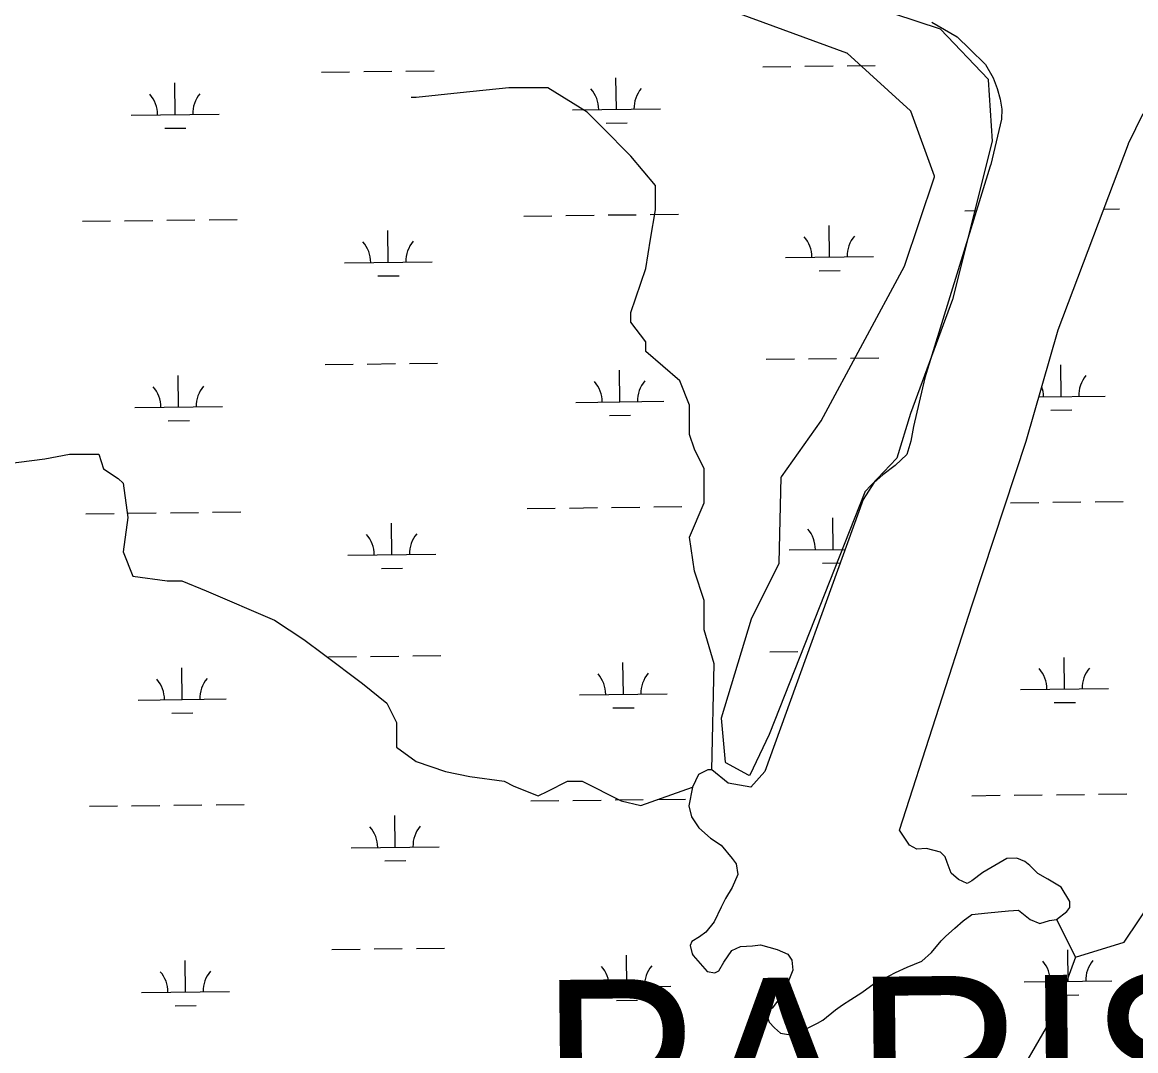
# Model space of a CAD drawing. Extents: x 3694830 to 3732949, y 415201 to 440970.
# Drawn here: x 3701086 to 3702352, y 430500 to 431670 of the extents above; entities that cross this region are included whole.
import ezdxf

# ---------------------------------------------------------------- set-up
doc = ezdxf.new("R2010")
doc.units = 0
for name, color, linetype in [('V-SITE-VEGE', 7, 'Continuous'), ('V-TOPO-GNAM-IDEN', 7, 'Continuous'), ('V-TOPO-SHOR', 7, 'Continuous'), ('V-WETL-SWMP', 7, 'Continuous')]:
    doc.layers.add(name, color=color, linetype=linetype)

msp = doc.modelspace()

# ---------------------------------------------------------------- linework, layer by layer
at = {"layer": 'V-SITE-VEGE'}
msp.add_lwpolyline([(3701969.7, 431715.4), (3702130.2, 431662.4), (3702130.6, 431662.2), (3702184.5, 431605.3), (3702184.8, 431604.6), (3702189.3, 431534.8), (3702144, 431354.4), (3702096.5, 431224.9), (3702080.7, 431174.1), (3702080.5, 431173.7), (3702044.5, 431135.8), (3702044.3, 431135.5), (3701935.7, 430859.7), (3701913.4, 430813.7), (3701912.8, 430813.3), (3701912.2, 430813.4), (3701886.2, 430827.7), (3701885.9, 430828.3), (3701881.4, 430878.5), (3701881.4, 430878.9), (3701915.3, 430991.2), (3701946.9, 431054.8), (3701947, 431055.2), (3701949.3, 431152.4), (3701949.5, 431152.9), (3701994.6, 431216.4), (3702089.6, 431392.6), (3702123.5, 431494.2), (3702123.5, 431494.9), (3702096.6, 431568.7), (3702096.3, 431569.1), (3702024.2, 431634.6), (3702023.8, 431634.8), (3701890.4, 431683.6)], dxfattribs=at)
at = {"layer": 'V-TOPO-SHOR'}
for p, q in [((3702120.7, 431669.9), (3702149.5, 431653.3)), ((3702149.5, 431653.3), (3702163.9, 431639.2)), ((3702163.9, 431639.2), (3702181.5, 431621.9)), ((3702181.5, 431621.9), (3702190.3, 431606.6)), ((3702190.3, 431606.6), (3702195, 431594.5)), ((3702195, 431594.5), (3702198.2, 431582.5)), ((3702198.2, 431582.5), (3702200.2, 431571.2)), ((3702200.2, 431571.2), (3702199.7, 431559.6)), ((3702344.3, 431532), (3702361.1, 431566.1)), ((3702199.7, 431559.6), (3702187.5, 431508.1)), ((3702264.1, 431320), (3702344.1, 431531.7)), ((3702344.1, 431531.7), (3702344.3, 431532)), ((3702187, 431506.2), (3702112.5, 431265.3)), ((3702187.5, 431508.1), (3702187, 431506.2)), ((3702227.9, 431193.3), (3702264.1, 431320)), ((3702112.5, 431265.3), (3702099.6, 431210.2)), ((3702099.6, 431210.2), (3702096.8, 431193.4)), ((3702096.8, 431193.4), (3702092.1, 431178.4)), ((3702166.5, 431007.3), (3702227.9, 431193.3)), ((3702092.1, 431178.4), (3702078.9, 431165.7)), ((3702078.9, 431165.7), (3702064.7, 431155.3)), ((3702064.7, 431155.3), (3702054.7, 431146.2)), ((3702054.7, 431146.2), (3702042.3, 431127.2)), ((3702042.3, 431127.2), (3701930.8, 430817.6)), ((3702083.9, 430750.9), (3702166.5, 431007.3)), ((3701865.7, 430819.7), (3701855.2, 430814.2)), ((3701870.2, 430819.6), (3701865.7, 430819.7)), ((3701888.8, 430804.5), (3701870.2, 430819.6)), ((3701855.2, 430814.2), (3701848.3, 430799.7)), ((3701930.8, 430817.6), (3701914.8, 430799.9)), ((3701848.3, 430799.7), (3701844.1, 430778.8)), ((3701914.8, 430799.9), (3701888.8, 430804.5)), ((3701844.1, 430778.8), (3701847.2, 430766)), ((3701847.2, 430766), (3701855.4, 430753.7)), ((3701855.4, 430753.7), (3701869, 430741.8)), ((3702095.3, 430734), (3702083.9, 430750.9)), ((3701869, 430741.8), (3701880.8, 430734)), ((3701880.8, 430734), (3701893.5, 430718.9)), ((3702103.4, 430729.4), (3702095.3, 430734)), ((3702114.4, 430730.3), (3702103.4, 430729.4)), ((3702130.3, 430726.1), (3702114.4, 430730.3)), ((3701893.5, 430718.9), (3701898, 430712.5)), ((3702135.7, 430720.6), (3702130.3, 430726.1)), ((3702138, 430714.2), (3702135.7, 430720.6)), ((3702205.8, 430718.9), (3702178.4, 430702.7)), ((3702217.2, 430719.3), (3702205.8, 430718.9)), ((3702226.3, 430715.2), (3702217.2, 430719.3)), ((3701898, 430712.5), (3701899.8, 430700.7)), ((3702142.5, 430701.9), (3702138, 430714.2)), ((3702232.2, 430710.6), (3702226.3, 430715.2)), ((3702241.3, 430701.5), (3702232.2, 430710.6)), ((3701899.8, 430700.7), (3701893.3, 430685.7)), ((3702151.1, 430695), (3702142.5, 430701.9)), ((3702160.6, 430690.4), (3702151.1, 430695)), ((3702166.1, 430693.2), (3702160.6, 430690.4)), ((3702178.4, 430702.7), (3702166.1, 430693.2)), ((3702252.6, 430695.1), (3702241.3, 430701.5)), ((3702267.6, 430686.3), (3702252.6, 430695.1)), ((3701893.3, 430685.7), (3701886, 430673.4)), ((3702277.6, 430669.9), (3702267.6, 430686.3)), ((3701886, 430673.4), (3701880.9, 430663.4)), ((3702277.5, 430663.1), (3702277.6, 430669.9)), ((3701880.9, 430663.4), (3701873.1, 430646.6)), ((3702156.4, 430647.7), (3702165.9, 430654.9)), ((3702165.9, 430654.9), (3702184.2, 430657.1)), ((3702184.2, 430657.1), (3702207.9, 430659.3)), ((3702207.9, 430659.3), (3702219.2, 430660.1)), ((3702219.2, 430660.1), (3702232.4, 430649.2)), ((3702262.5, 430649.5), (3702274.3, 430658.5)), ((3702274.3, 430658.5), (3702277.5, 430663.1)), ((3701873.1, 430646.6), (3701863.5, 430634.8)), ((3702146.8, 430639.5), (3702156.4, 430647.7)), ((3702232.4, 430649.2), (3702243.3, 430645)), ((3702243.3, 430645), (3702254.3, 430648.2)), ((3702254.3, 430648.2), (3702262.5, 430649.5)), ((3701856.2, 430629.8), (3701847.5, 430624.4)), ((3701863.5, 430634.8), (3701856.2, 430629.8)), ((3702131.2, 430625), (3702136.2, 430630)), ((3702136.2, 430630), (3702146.8, 430639.5)), ((3701847.5, 430624.4), (3701845.7, 430619.8)), ((3701845.7, 430619.8), (3701847.9, 430610.3)), ((3701893, 430614.2), (3701903.1, 430618.7)), ((3701903.1, 430618.7), (3701916.7, 430619.5)), ((3701916.7, 430619.5), (3701925.8, 430620.4)), ((3701925.8, 430620.4), (3701944.5, 430615.3)), ((3702120.2, 430611.8), (3702131.2, 430625)), ((3701847.9, 430610.3), (3701849.3, 430608.4)), ((3701849.3, 430608.4), (3701865.1, 430590.2)), ((3701883.9, 430601), (3701893, 430614.2)), ((3701944.5, 430615.3), (3701956.8, 430609.8)), ((3701956.8, 430609.8), (3701961.3, 430603)), ((3702109.3, 430601.9), (3702120.2, 430611.8)), ((3701873.8, 430588.8), (3701878.4, 430591)), ((3701878.4, 430591), (3701883.9, 430601)), ((3701962.6, 430591.6), (3701954.8, 430572.9)), ((3701961.3, 430603), (3701962.6, 430591.6)), ((3702079.2, 430589.2), (3702092.4, 430595.1)), ((3702092.4, 430595.1), (3702109.3, 430601.9)), ((3701865.1, 430590.2), (3701873.8, 430588.8)), ((3702055, 430576.6), (3702071.9, 430585.2)), ((3702071.9, 430585.2), (3702079.2, 430589.2)), ((3701954.8, 430572.9), (3701947, 430559.3)), ((3702028.5, 430558.5), (3702040.8, 430566.2)), ((3702040.8, 430566.2), (3702055, 430576.6)), ((3701947, 430559.3), (3701939.2, 430548.9)), ((3702018.9, 430552.2), (3702028.5, 430558.5)), ((3701939.2, 430548.9), (3701932.3, 430543)), ((3701932.3, 430543), (3701935.5, 430532.5)), ((3701996.5, 430535), (3702011.1, 430546.7)), ((3702011.1, 430546.7), (3702018.9, 430552.2)), ((3701935.5, 430532.5), (3701941.8, 430526.1)), ((3701973.7, 430523.2), (3701990.6, 430531.3)), ((3701990.6, 430531.3), (3701996.5, 430535)), ((3701941.8, 430526.1), (3701948.6, 430520.1)), ((3701948.6, 430520.1), (3701957.7, 430518.7)), ((3701957.7, 430518.7), (3701973.7, 430523.2))]:
    msp.add_line(p, q, dxfattribs=at)
for points in [[(3701870.2, 430819.6), (3701872.9, 430940), (3701861.8, 430978.8), (3701861.8, 431012.2), (3701850.6, 431045.5), (3701845.1, 431084.4), (3701861.8, 431123.3), (3701861.8, 431134.4), (3701861.8, 431162.1), (3701850.6, 431184.4), (3701845.1, 431201), (3701845.1, 431234.3), (3701834, 431262.1), (3701795.1, 431295.4), (3701795.1, 431306.6), (3701778.4, 431328.8), (3701778.4, 431339.9), (3701795.1, 431389.9), (3701800.7, 431423.2), (3701806.2, 431456.5), (3701806.2, 431484.3), (3701778.4, 431517.6), (3701745.1, 431550.9), (3701728.4, 431567.6), (3701684, 431595.4), (3701639.6, 431595.4), (3701584, 431589.8), (3701534, 431584.3), (3701528.5, 431584.3)], [(3701067.5, 431167.7), (3701111.9, 431173.2), (3701139.7, 431178.8), (3701173, 431178.8), (3701178.6, 431162.1), (3701195.2, 431151), (3701200.8, 431145.5), (3701206.3, 431106.6), (3701200.8, 431067.7), (3701211.9, 431039.9), (3701250.8, 431034.4), (3701267.4, 431034.4), (3701295.2, 431023.3), (3701373, 430989.9), (3701406.3, 430967.7), (3701428.5, 430951.1), (3701472.9, 430917.7), (3701500.7, 430895.5), (3701511.8, 430873.3), (3701511.8, 430845.5), (3701534, 430828.9), (3701567.4, 430817.8), (3701595.1, 430812.2), (3701634, 430806.7), (3701645.1, 430801.1), (3701672.9, 430790), (3701684, 430795.5), (3701706.2, 430806.7), (3701722.9, 430806.7), (3701767.3, 430784.4), (3701789.5, 430778.9), (3701848.3, 430799.7)], [(3702283.9, 430606.7), (3702339.4, 430623.4), (3702372.8, 430673.3), (3702467.2, 430867.8), (3702500.5, 430984.4), (3702523.5, 431057.3), (3702517.2, 431039.9)], [(3702262.5, 430649.5), (3702283.9, 430606.7), (3702261.7, 430545.6), (3702222.8, 430478.9), (3702178.4, 430451.2), (3701622.9, 430240.1), (3700823.1, 429956.8)]]:
    msp.add_lwpolyline(points, dxfattribs=at)
at = {"layer": 'V-WETL-SWMP'}
for p, q in [((3702120.7, 431669.9), (3702149.5, 431653.3)), ((3702149.5, 431653.3), (3702163.9, 431639.2)), ((3702163.9, 431639.2), (3702181.5, 431621.9)), ((3701928.3, 431619.3), (3701960.3, 431619.7)), ((3701976.3, 431619.8), (3702008.3, 431620.2)), ((3702024.3, 431620.4), (3702056.3, 431620.8)), ((3702181.5, 431621.9), (3702190.3, 431606.6)), ((3701426.4, 431613.3), (3701458.4, 431613.7)), ((3701474.4, 431613.9), (3701506.4, 431614.2)), ((3701522.4, 431614.4), (3701554.4, 431614.8)), ((3701761.8, 431570.9), (3701761.3, 431606.8)), ((3702190.3, 431606.6), (3702195, 431594.5)), ((3701259.9, 431564.9), (3701259.5, 431600.9)), ((3702195, 431594.5), (3702198.2, 431582.5)), ((3702198.2, 431582.5), (3702200.2, 431571.2)), ((3701711.8, 431570.3), (3701811.8, 431571.4)), ((3702200.2, 431571.2), (3702199.7, 431559.6)), ((3702344.3, 431532), (3702361.1, 431566.1)), ((3701209.9, 431564.3), (3701309.9, 431565.5)), ((3701750, 431555.3), (3701774, 431555.6)), ((3702199.7, 431559.6), (3702187.5, 431508.1)), ((3701248.1, 431549.3), (3701272.1, 431549.6)), ((3702264.1, 431320), (3702344.1, 431531.7)), ((3702344.1, 431531.7), (3702344.3, 431532)), ((3702187, 431506.2), (3702112.5, 431265.3)), ((3702187.5, 431508.1), (3702187, 431506.2)), ((3702158.2, 431455.5), (3702171.4, 431455.7)), ((3702316, 431457.4), (3702334.2, 431457.6)), ((3701154.5, 431443.5), (3701186.5, 431443.9)), ((3701202.5, 431444.1), (3701234.5, 431444.5)), ((3701250.5, 431444.7), (3701282.5, 431445.1)), ((3701298.5, 431445.2), (3701330.5, 431445.6)), ((3701656.4, 431449.5), (3701688.4, 431449.9)), ((3701704.4, 431450.1), (3701736.4, 431450.5)), ((3701752.4, 431450.7), (3701784.4, 431451)), ((3701800.4, 431451.2), (3701832.4, 431451.6)), ((3701502.4, 431396.9), (3701502, 431432.9)), ((3702004.3, 431402.9), (3702003.8, 431438.9)), ((3701954.3, 431402.3), (3702054.3, 431403.5)), ((3701452.4, 431396.3), (3701552.4, 431397.5)), ((3701490.6, 431381.4), (3701514.6, 431381.6)), ((3701992.5, 431387.3), (3702016.5, 431387.6)), ((3702227.9, 431193.3), (3702264.1, 431320)), ((3701980.2, 431287.2), (3702012.2, 431287.6)), ((3702028.2, 431287.8), (3702060.2, 431288.1)), ((3701430.4, 431280.6), (3701462.4, 431281)), ((3701478.4, 431281.2), (3701510.4, 431281.6)), ((3701526.4, 431281.8), (3701558.4, 431282.2)), ((3701932.2, 431286.6), (3701964.2, 431287)), ((3702267.6, 431244.2), (3702267.2, 431280.2)), ((3701263.9, 431232.2), (3701263.4, 431268.2)), ((3701765.7, 431238.2), (3701765.3, 431274.2)), ((3702112.5, 431265.3), (3702099.6, 431210.2)), ((3701715.7, 431237.6), (3701815.7, 431238.8)), ((3702242.3, 431243.9), (3702317.6, 431244.8)), ((3701213.9, 431231.6), (3701313.9, 431232.8)), ((3702255.8, 431228.6), (3702279.8, 431228.9)), ((3701252.1, 431216.6), (3701276.1, 431216.9)), ((3701753.9, 431222.6), (3701777.9, 431222.9)), ((3702099.6, 431210.2), (3702096.8, 431193.4)), ((3702096.8, 431193.4), (3702092.1, 431178.4)), ((3702166.5, 431007.3), (3702227.9, 431193.3)), ((3702092.1, 431178.4), (3702078.9, 431165.7)), ((3702078.9, 431165.7), (3702064.7, 431155.3)), ((3702064.7, 431155.3), (3702054.7, 431146.2)), ((3702054.7, 431146.2), (3702042.3, 431127.2)), ((3702042.3, 431127.2), (3701930.8, 430817.6)), ((3702210.2, 431123.4), (3702242.2, 431123.8)), ((3702258.2, 431124), (3702290.2, 431124.4)), ((3702306.2, 431124.6), (3702338.2, 431124.9)), ((3701158.5, 431110.9), (3701190.5, 431111.3)), ((3701206.5, 431111.4), (3701238.5, 431111.8)), ((3701254.5, 431112), (3701286.5, 431112.4)), ((3701302.5, 431112.6), (3701334.5, 431113)), ((3701660.3, 431116.9), (3701692.3, 431117.2)), ((3701708.3, 431117.4), (3701740.3, 431117.8)), ((3701756.3, 431118), (3701788.3, 431118.4)), ((3701804.3, 431118.6), (3701836.3, 431119)), ((3701506.4, 431064.3), (3701505.9, 431100.3)), ((3702008.2, 431070.3), (3702007.8, 431106.3)), ((3701456.4, 431063.7), (3701556.4, 431064.9)), ((3701958.2, 431069.7), (3702021.9, 431070.4)), ((3701494.5, 431048.7), (3701518.5, 431049)), ((3701996.4, 431054.7), (3702016.3, 431054.9)), ((3702083.9, 430750.9), (3702166.5, 431007.3)), ((3701434.3, 430948), (3701466.3, 430948.4)), ((3701482.3, 430948.6), (3701514.3, 430948.9)), ((3701530.3, 430949.1), (3701562.3, 430949.5)), ((3701936.2, 430954), (3701968.2, 430954.3)), ((3702271.6, 430911.5), (3702271.2, 430947.5)), ((3701267.8, 430899.6), (3701267.4, 430935.6)), ((3701769.7, 430905.5), (3701769.3, 430941.5)), ((3702221.6, 430910.9), (3702321.6, 430912.1)), ((3701217.8, 430899), (3701317.8, 430900.2)), ((3701719.7, 430905), (3701819.7, 430906.1)), ((3702259.8, 430896), (3702283.8, 430896.2)), ((3701256, 430884), (3701280, 430884.3)), ((3701757.9, 430890), (3701781.9, 430890.3)), ((3701865.7, 430819.7), (3701855.2, 430814.2)), ((3701870.2, 430819.6), (3701865.7, 430819.7)), ((3701888.8, 430804.5), (3701870.2, 430819.6)), ((3701855.2, 430814.2), (3701848.3, 430799.7)), ((3701930.8, 430817.6), (3701914.8, 430799.9)), ((3701848.3, 430799.7), (3701844.1, 430778.8)), ((3701914.8, 430799.9), (3701888.8, 430804.5)), ((3701664.3, 430784.2), (3701696.3, 430784.6)), ((3701712.3, 430784.8), (3701744.3, 430785.2)), ((3701760.3, 430785.4), (3701792.3, 430785.7)), ((3701808.3, 430785.9), (3701840.3, 430786.3)), ((3702166.2, 430790.2), (3702198.2, 430790.6)), ((3702214.2, 430790.8), (3702246.2, 430791.2)), ((3702262.2, 430791.3), (3702294.2, 430791.7)), ((3702310.2, 430791.9), (3702342.2, 430792.3)), ((3701162.4, 430778.2), (3701194.4, 430778.6)), ((3701210.4, 430778.8), (3701242.4, 430779.2)), ((3701258.4, 430779.4), (3701290.4, 430779.8)), ((3701306.4, 430779.9), (3701338.4, 430780.3)), ((3701844.1, 430778.8), (3701847.2, 430766)), ((3701510.3, 430731.6), (3701509.9, 430767.6)), ((3701847.2, 430766), (3701855.4, 430753.7)), ((3701855.4, 430753.7), (3701869, 430741.8)), ((3702095.3, 430734), (3702083.9, 430750.9)), ((3701460.3, 430731), (3701560.3, 430732.2)), ((3701869, 430741.8), (3701880.8, 430734)), ((3701880.8, 430734), (3701893.5, 430718.9)), ((3702103.4, 430729.4), (3702095.3, 430734)), ((3702114.4, 430730.3), (3702103.4, 430729.4)), ((3702130.3, 430726.1), (3702114.4, 430730.3)), ((3701893.5, 430718.9), (3701898, 430712.5)), ((3702135.7, 430720.6), (3702130.3, 430726.1)), ((3702138, 430714.2), (3702135.7, 430720.6)), ((3702205.8, 430718.9), (3702178.4, 430702.7)), ((3702217.2, 430719.3), (3702205.8, 430718.9)), ((3702226.3, 430715.2), (3702217.2, 430719.3)), ((3701498.5, 430716.1), (3701522.5, 430716.3)), ((3701898, 430712.5), (3701899.8, 430700.7)), ((3702142.5, 430701.9), (3702138, 430714.2)), ((3702232.2, 430710.6), (3702226.3, 430715.2)), ((3702241.3, 430701.5), (3702232.2, 430710.6)), ((3701899.8, 430700.7), (3701893.3, 430685.7)), ((3702151.1, 430695), (3702142.5, 430701.9)), ((3702160.6, 430690.4), (3702151.1, 430695)), ((3702166.1, 430693.2), (3702160.6, 430690.4)), ((3702178.4, 430702.7), (3702166.1, 430693.2)), ((3702252.6, 430695.1), (3702241.3, 430701.5)), ((3702267.6, 430686.3), (3702252.6, 430695.1)), ((3701893.3, 430685.7), (3701886, 430673.4)), ((3702277.6, 430669.9), (3702267.6, 430686.3)), ((3701886, 430673.4), (3701880.9, 430663.4)), ((3702277.5, 430663.1), (3702277.6, 430669.9)), ((3701880.9, 430663.4), (3701873.1, 430646.6)), ((3702156.4, 430647.7), (3702165.9, 430654.9)), ((3702165.9, 430654.9), (3702184.2, 430657.1)), ((3702184.2, 430657.1), (3702207.9, 430659.3)), ((3702207.9, 430659.3), (3702219.2, 430660.1)), ((3702219.2, 430660.1), (3702232.4, 430649.2)), ((3702262.5, 430649.5), (3702274.3, 430658.5)), ((3702274.3, 430658.5), (3702277.5, 430663.1)), ((3701873.1, 430646.6), (3701863.5, 430634.8)), ((3702146.8, 430639.5), (3702156.4, 430647.7)), ((3702232.4, 430649.2), (3702243.3, 430645)), ((3702243.3, 430645), (3702254.3, 430648.2)), ((3702254.3, 430648.2), (3702262.5, 430649.5)), ((3701856.2, 430629.8), (3701847.5, 430624.4)), ((3701863.5, 430634.8), (3701856.2, 430629.8)), ((3702131.2, 430625), (3702136.2, 430630)), ((3702136.2, 430630), (3702146.8, 430639.5)), ((3701486.3, 430615.9), (3701518.3, 430616.3)), ((3701534.3, 430616.5), (3701566.3, 430616.9)), ((3701847.5, 430624.4), (3701845.7, 430619.8)), ((3701845.7, 430619.8), (3701847.9, 430610.3)), ((3701893, 430614.2), (3701903.1, 430618.7)), ((3701903.1, 430618.7), (3701916.7, 430619.5)), ((3701916.7, 430619.5), (3701925.8, 430620.4)), ((3701925.8, 430620.4), (3701944.5, 430615.3)), ((3702120.2, 430611.8), (3702131.2, 430625)), ((3701438.3, 430615.3), (3701470.3, 430615.7)), ((3701773.7, 430572.9), (3701773.2, 430608.9)), ((3701847.9, 430610.3), (3701849.3, 430608.4)), ((3701849.3, 430608.4), (3701865.1, 430590.2)), ((3701883.9, 430601), (3701893, 430614.2)), ((3701944.5, 430615.3), (3701956.8, 430609.8)), ((3701956.8, 430609.8), (3701961.3, 430603)), ((3702109.3, 430601.9), (3702120.2, 430611.8)), ((3702275.6, 430578.9), (3702275.1, 430614.9)), ((3701271.8, 430566.9), (3701271.4, 430602.9)), ((3701873.8, 430588.8), (3701878.4, 430591)), ((3701878.4, 430591), (3701883.9, 430601)), ((3701962.6, 430591.6), (3701954.8, 430572.9)), ((3701961.3, 430603), (3701962.6, 430591.6)), ((3702079.2, 430589.2), (3702092.4, 430595.1)), ((3702092.4, 430595.1), (3702109.3, 430601.9)), ((3701865.1, 430590.2), (3701873.8, 430588.8)), ((3702055, 430576.6), (3702071.9, 430585.2)), ((3702071.9, 430585.2), (3702079.2, 430589.2)), ((3702225.6, 430578.3), (3702325.5, 430579.5)), ((3701221.8, 430566.3), (3701321.8, 430567.5)), ((3701723.7, 430572.3), (3701823.7, 430573.5)), ((3701954.8, 430572.9), (3701947, 430559.3)), ((3702028.5, 430558.5), (3702040.8, 430566.2)), ((3702040.8, 430566.2), (3702055, 430576.6)), ((3701761.9, 430557.3), (3701785.9, 430557.6)), ((3701947, 430559.3), (3701939.2, 430548.9)), ((3702018.9, 430552.2), (3702028.5, 430558.5)), ((3702263.7, 430563.3), (3702287.7, 430563.6)), ((3701260, 430551.3), (3701284, 430551.6)), ((3701939.2, 430548.9), (3701932.3, 430543)), ((3701932.3, 430543), (3701935.5, 430532.5)), ((3701996.5, 430535), (3702011.1, 430546.7)), ((3702011.1, 430546.7), (3702018.9, 430552.2)), ((3701935.5, 430532.5), (3701941.8, 430526.1)), ((3701973.7, 430523.2), (3701990.6, 430531.3)), ((3701990.6, 430531.3), (3701996.5, 430535)), ((3701941.8, 430526.1), (3701948.6, 430520.1)), ((3701948.6, 430520.1), (3701957.7, 430518.7)), ((3701957.7, 430518.7), (3701973.7, 430523.2))]:
    msp.add_line(p, q, dxfattribs=at)
for centre, start, end in [((3701706.5, 431570.7), 359.9115, 41.4552), ((3701817, 431572), 139.9115, 181.4552), ((3701204.7, 431564.7), 359.9115, 41.4552), ((3701315.1, 431566), 139.9115, 181.4552), ((3702059.5, 431404.1), 139.9115, 181.4552), ((3701447.2, 431396.7), 359.9115, 41.4552), ((3701557.6, 431398.1), 139.9115, 181.4552), ((3701949, 431402.7), 359.9115, 41.4552), ((3701821, 431239.3), 139.9115, 181.4552), ((3702322.8, 431245.3), 139.9115, 181.4552), ((3701208.6, 431232), 359.9115, 41.4552), ((3701319.1, 431233.3), 139.9115, 181.4552), ((3701710.5, 431238), 359.9115, 41.4552), ((3702212.4, 431244), 359.9115, 19.1534), ((3701451.1, 431064.1), 359.9115, 41.4552), ((3701561.6, 431065.4), 139.9115, 181.4552), ((3701953, 431070.1), 359.9115, 41.4552), ((3702216.3, 430911.4), 359.9115, 41.4552), ((3702326.8, 430912.7), 139.9115, 181.4552), ((3701212.6, 430899.4), 359.9115, 41.4552), ((3701323.1, 430900.7), 139.9115, 181.4552), ((3701714.5, 430905.4), 359.9115, 41.4552), ((3701824.9, 430906.7), 139.9115, 181.4552), ((3701565.6, 430732.8), 139.9115, 181.4552), ((3701455.1, 430731.4), 359.9115, 41.4552), ((3701327, 430568), 139.9115, 181.4552), ((3701718.4, 430572.7), 359.9115, 41.4552), ((3701828.9, 430574), 139.9115, 181.4552), ((3702220.3, 430578.7), 359.9115, 41.4552), ((3702330.8, 430580), 139.9115, 181.4552), ((3701216.6, 430566.7), 359.9115, 41.4552)]:
    msp.add_arc(centre, 35.2, start, end, dxfattribs=at)

# ---------------------------------------------------------------- texts
at = {"layer": 'V-TOPO-GNAM-IDEN'}
msp.add_text('PARISH,', height=200, rotation=0.5812, dxfattribs=at).set_placement((3701676.8, 430380.4))

doc.saveas('drawing.dxf')
